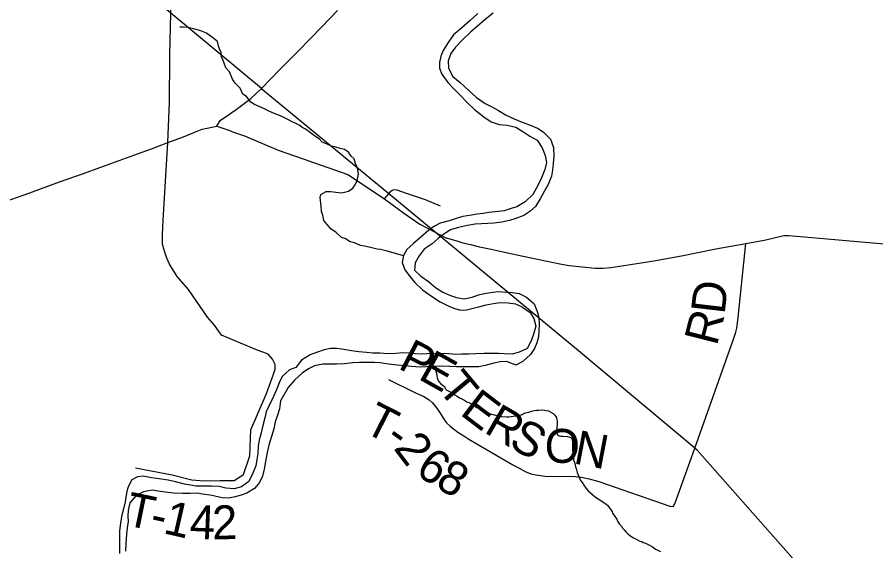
# Model space of a CAD drawing. Extents: x 1310247 to 1664935, y 235267 to 584339.
# Drawn here: x 1507738 to 1515334, y 430411 to 435134 of the extents above; entities that cross this region are included whole.
import ezdxf

# ---------------------------------------------------------------- set-up
doc = ezdxf.new("R2010")
doc.units = 0
for name, color, linetype in [('GM_X_Major_River', 7, 'Continuous'), ('GM_X_Minor_River', 7, 'Continuous'), ('GM_X_State_Route', 7, 'Continuous'), ('GM_X_Township', 7, 'Continuous'), ('GM_X_Township_Road', 7, 'Continuous'), ('GM_X_Township_Road_Text', 7, 'Continuous')]:
    doc.layers.add(name, color=color, linetype=linetype)

msp = doc.modelspace()

# ---------------------------------------------------------------- linework, layer by layer
at = {"layer": 'GM_X_Major_River'}
for points in [[(1511814.5, 435166), (1511745.5, 435103.2), (1511672.5, 435038.4), (1511597.6, 434977.6), (1511550.5, 434910.3), (1511507.3, 434839), (1511486.5, 434787.3), (1511475.5, 434731.5), (1511474.7, 434681.4), (1511493.8, 434629.1), (1511548.4, 434556), (1511597.5, 434501.1), (1511658.4, 434442), (1511723.1, 434374.9), (1511784.1, 434317.8), (1511864.9, 434250.3), (1511932, 434207.1), (1512001.6, 434183.9), (1512073.4, 434178.7), (1512149, 434159.3), (1512212.3, 434122.2), (1512273.5, 434079.1), (1512336.8, 434046), (1512383.6, 433977.1), (1512408.4, 433910.6), (1512421.3, 433848.3), (1512406.3, 433784.5), (1512377, 433711), (1512343.9, 433643.5), (1512298.6, 433564.2), (1512231.6, 433499.3), (1512158.9, 433454.5), (1512108.7, 433439.3), (1512046.5, 433420.4), (1511992.4, 433413.3), (1511910.4, 433404.7), (1511860.3, 433395.5), (1511808.2, 433390.4), (1511756.1, 433381.3), (1511682, 433368.6), (1511621.8, 433351.6), (1511559.5, 433332.6), (1511481.2, 433310), (1511430.9, 433284.8), (1511378.3, 433249.7), (1511244.5, 433131.8), (1511185.7, 433078.8), (1511156.8, 433025.3), (1511143.7, 432963.4), (1511166.6, 432899), (1511213.5, 432836.1), (1511256.5, 432785.3), (1511323.3, 432720.1), (1511412.2, 432658.5), (1511479.3, 432613.3), (1511550.6, 432578), (1511606.2, 432555), (1511661.9, 432542.1), (1511713.9, 432543.2), (1511772, 432558.2), (1511822.2, 432571.3), (1511886.4, 432588.2), (1511950.6, 432601.2), (1512006.6, 432608.2)], [(1511948.4, 435169.7), (1511877.6, 435112.9), (1511806.6, 435052.1), (1511749.9, 435005), (1511674.7, 434930.2), (1511615.7, 434867.2), (1511574.8, 434811.8), (1511549.7, 434746.2), (1511554.6, 434682), (1511593.3, 434609.3), (1511656.3, 434554.2), (1511733, 434484.8), (1511801.9, 434423.6), (1511878.9, 434370.2), (1511936.3, 434341.2), (1511995.7, 434308.1), (1512062.9, 434266.9), (1512134.3, 434233.7), (1512205.7, 434204.4), (1512271.2, 434181.3), (1512340.6, 434152), (1512392, 434119.1), (1512454.8, 434054), (1512481.5, 433981.4), (1512484.2, 433901.3), (1512481.1, 433837.3), (1512474.1, 433779.4), (1512465.2, 433725.5), (1512436, 433653.9), (1512401, 433590.4), (1512365.9, 433525), (1512322.8, 433457.6), (1512272.1, 433412.5), (1512221.6, 433379.3), (1512149.1, 433350.5), (1512092.9, 433333.5), (1512026.8, 433320.6), (1511954.7, 433309.8), (1511900.7, 433306.8), (1511846.7, 433305.7), (1511790.7, 433300.6), (1511720.6, 433289.8), (1511642.4, 433273.2), (1511570.2, 433252.4), (1511511.6, 433213.3), (1511461, 433174.2), (1511408.2, 433129), (1511339.5, 433080.2), (1511294.5, 433020.9), (1511259.5, 432959.4), (1511252.4, 432893.5), (1511309.4, 432840.4), (1511376.5, 432793.2), (1511439.6, 432742.1), (1511504.8, 432698.9), (1511572.2, 432669.7), (1511625.8, 432652.8), (1511693.6, 432641.6)], [(1511693.6, 432641.6), (1511763.7, 432656.4), (1511818, 432675.5), (1511870.2, 432688.6), (1511946.3, 432701.3), (1511998.3, 432704.5), (1512066.1, 432699.3), (1512118, 432696.4), (1512179.8, 432689.3), (1512243.2, 432656.2), (1512310.1, 432597), (1512338.9, 432530.4), (1512353.9, 432476.1), (1512354.9, 432418), (1512353.9, 432358), (1512351, 432306), (1512336.1, 432252.1), (1512315.3, 432200.4), (1512278.4, 432149), (1512211.4, 432086.1), (1512148.9, 432053.1), (1512069.6, 432086.5), (1512011.6, 432083.5), (1511955.5, 432070.5), (1511879.2, 432049.8), (1511823.1, 432040.7), (1511757.1, 432037.9), (1511693.2, 432039), (1511623.3, 432038.2), (1511565.4, 432041.2), (1511489.6, 432044.5), (1511409.6, 432041.8), (1511355.6, 432038.8), (1511301.7, 432037.7), (1511227.8, 432041), (1511172, 432047.9), (1511098.2, 432053.2), (1511022.4, 432062.5), (1510950.7, 432075.8), (1510894.9, 432078.7), (1510820.9, 432078), (1510765, 432077), (1510707, 432074), (1510635, 432067.2), (1510567, 432064.4), (1510501.1, 432063.5), (1510441.1, 432062.5), (1510369, 432047.7), (1510314.6, 432022.6), (1510258, 431983.6), (1510191, 431922.7), (1510134, 431857.6), (1510068, 431738.6), (1510058.8, 431668.6), (1510041.9, 431612.9), (1510020.9, 431551.2), (1510007.8, 431489.3), (1509986.7, 431423.6), (1509965.4, 431345.9), (1509950.3, 431282.1), (1509934.9, 431200.2), (1509923.8, 431132.3), (1509908.7, 431070.5), (1509881.8, 431014.9), (1509838.9, 430961.6), (1509770.4, 430922.7), (1509720.1, 430903.6), (1509655.9, 430886.7), (1509603.8, 430877.6), (1509547.9, 430880.5), (1509462.3, 430900), (1509378.7, 430913.5), (1509326.8, 430920.4), (1509268.9, 430919.4), (1509201, 430918.5), (1509125.1, 430921.8), (1509047.3, 430929.2), (1508985.6, 430940.3), (1508931.8, 430947.2), (1508855.6, 430932.5), (1508791.1, 430899.5), (1508736.1, 430834.4), (1508719, 430768.6), (1508718.1, 430718.6), (1508719.2, 430668.5), (1508712.3, 430616.6), (1508705.3, 430554.6), (1508698, 430476.6), (1508696.8, 430408.6)], [(1512006.6, 432608.2), (1512082.5, 432604.9), (1512146.2, 432595.8), (1512207.7, 432566.7), (1512274.8, 432521.5), (1512309.8, 432466.8), (1512326.6, 432398.5), (1512309.6, 432336.7), (1512286.5, 432269), (1512249.4, 432201.6), (1512178.9, 432168.8), (1512116.7, 432151.8), (1512048.8, 432153), (1511996.9, 432155.9), (1511927, 432157.1), (1511869, 432156.1), (1511795.1, 432153.3), (1511731.1, 432152.4), (1511671.2, 432151.5), (1511613.2, 432148.5), (1511559.4, 432153.4), (1511411.6, 432155.9), (1511317.6, 432151.5), (1511259.7, 432154.5), (1511201.9, 432161.5), (1511150, 432162.4), (1511088, 432157.5), (1511016, 432154.7), (1510946.2, 432160), (1510884.3, 432161), (1510828.4, 432166), (1510760.6, 432171.1), (1510696.9, 432182.2), (1510629.1, 432193.4), (1510567.4, 432202.5), (1510509.4, 432201.5), (1510453.3, 432188.4), (1510385, 432165.6), (1510328.7, 432144.5), (1510252, 432097.8), (1510202.9, 432034.6), (1510148.6, 432013.5), (1510081.7, 431952.6), (1510056.8, 431898.9), (1510029.6, 431831.3), (1510006.8, 431777.7), (1509963.3, 431692.3), (1509940.5, 431640.6), (1509927.6, 431586.8), (1509910.4, 431519), (1509895.3, 431455.2), (1509878.2, 431389.4), (1509871.4, 431337.5), (1509866.2, 431271.5), (1509859.4, 431219.6), (1509848.4, 431163.7), (1509823.3, 431098), (1509786.1, 431024.6), (1509721.4, 430977.7), (1509659.1, 430960.7), (1509585.3, 430966), (1509525.6, 430979), (1509455.8, 430984.2), (1509381.9, 430983.5), (1509321.9, 430984.5), (1509270.1, 430991.4), (1509218.4, 431002.3), (1509138.8, 431021.7), (1509075.1, 431036.8), (1508995.4, 431048.2), (1508925.7, 431057.4), (1508854, 431070.7), (1508804, 431065.5), (1508751.5, 431038.4), (1508716.5, 430972.9), (1508705.6, 430921), (1508692.3, 430845.2), (1508677.3, 430783.4), (1508664.3, 430727.5), (1508651.2, 430659.7), (1508641.9, 430585.7), (1508642.6, 430511.6), (1508643.4, 430441.5), (1508642.5, 430387.5)]]:
    msp.add_lwpolyline(points, dxfattribs=at)
at = {"layer": 'GM_X_Minor_River'}
for points in [[(1511156, 433021.7), (1511001.9, 433066.1), (1510976, 433072.6), (1510952, 433077), (1510924, 433079.5), (1510888.2, 433090.2), (1510826.4, 433103.3), (1510778.5, 433112.1), (1510754.6, 433120.5), (1510720.8, 433137.2), (1510679, 433149.9), (1510645.3, 433170.6), (1510607.5, 433185.2), (1510558.2, 433232.2), (1510516.6, 433257), (1510479.3, 433299.8), (1510451.8, 433334.3), (1510444.4, 433368.5), (1510431.1, 433412.9), (1510425.9, 433461.1), (1510420.8, 433511.3), (1510417.2, 433537.4), (1510423.6, 433563.4), (1510472.1, 433590.6), (1510514.1, 433589.9), (1510558.1, 433585.1), (1510606.1, 433580.2), (1510644.2, 433587.6), (1510668.4, 433595.2), (1510708.8, 433620.6), (1510729.4, 433650.3), (1510746, 433688.1), (1510752.4, 433714), (1510759, 433746), (1510747.8, 433798.3), (1510732.5, 433838.7), (1510719.1, 433879), (1510693.5, 433903.5), (1510670.1, 433938), (1510632.5, 433962.7), (1510596.6, 433971.4), (1510556.7, 433984.1), (1510518.8, 433990.8), (1510473.1, 434013.6), (1510437.3, 434028.2), (1510411.8, 434054.8), (1510370.2, 434081.5), (1510344.5, 434102), (1510316.8, 434122.5), (1510283.1, 434145.2), (1510257.4, 434159.7), (1510233.6, 434178.1), (1510207.8, 434188.6), (1510158.2, 434213.5), (1510132.4, 434228), (1510108.5, 434238.4), (1510084.7, 434250.9), (1510043, 434269.6), (1510011.1, 434280.2), (1509957.5, 434305.2), (1509931.7, 434319.7), (1509838.3, 434361.4), (1509806.6, 434382), (1509765.4, 434430.8), (1509735.7, 434453.4), (1509710.5, 434503.9), (1509665.3, 434548.8), (1509641.8, 434585.3), (1509616.9, 434649.9), (1509583.5, 434686.5), (1509571.9, 434716.8), (1509560.5, 434749.1), (1509547, 434783.4), (1509541.7, 434821.6), (1509528.1, 434851.9), (1509520.6, 434880.1), (1509509.2, 434918.4), (1509479.6, 434943), (1509412.4, 434992.2), (1509352.7, 435015.3), (1509310.9, 435028), (1509275, 435036.7), (1509247, 435041.2), (1509205.1, 435045.9), (1509177, 435046.4)], [(1511428.8, 432042.5), (1511448.3, 431983.7), (1511451.9, 431957.6), (1511453.6, 431943.5), (1511459.3, 431925.4), (1511465.1, 431911.3), (1511484.8, 431888.9), (1511498.6, 431878.6), (1511520.4, 431862.2), (1511524.1, 431848.1), (1511539.9, 431833.8), (1511573.6, 431815.1), (1511609.2, 431790.5), (1511629.1, 431780.1), (1511650.8, 431763.7), (1511672.7, 431757.3), (1511688.6, 431747), (1511716.3, 431728.5), (1511742.2, 431720), (1511760, 431709.6), (1511779.8, 431697.3), (1511805.6, 431680.8), (1511825.4, 431666.4), (1511849.1, 431650), (1511875, 431643.5), (1511894.9, 431635.1), (1511916.8, 431626.7), (1511942.7, 431618.3), (1511960.7, 431616), (1511978.6, 431609.6), (1512004.5, 431605.2), (1512022.5, 431600.8), (1512066.4, 431596.1), (1512086.4, 431595.7), (1512108.5, 431599.4), (1512124.6, 431603.1), (1512154.7, 431604.6), (1512172.7, 431608.3), (1512186.8, 431612), (1512204.9, 431617.8), (1512223.1, 431629.5), (1512245.3, 431635.1), (1512263.3, 431638.8), (1512287.5, 431648.4), (1512313.6, 431652), (1512331.7, 431655.6), (1512353.7, 431657.3), (1512373.8, 431658.9), (1512401.8, 431656.5), (1512421.7, 431654.1), (1512437.7, 431649.8), (1512459.5, 431637.4), (1512479.3, 431627), (1512495.1, 431612.7), (1512508.8, 431590.4), (1512512.5, 431574.3), (1512514.2, 431554.2), (1512512.9, 431478.1), (1512512.5, 431456), (1512516.3, 431441.9), (1512532.1, 431429.6), (1512548, 431425.3), (1512562.1, 431427.1), (1512606, 431422.3), (1512628, 431417.9), (1512641.9, 431409.7), (1512647.6, 431395.5), (1512651.2, 431369.4), (1512650.2, 431311.3), (1512653.6, 431271.1), (1512657.2, 431247), (1512658.9, 431230.9), (1512660.7, 431216.8), (1512666.4, 431202.7), (1512670.1, 431184.6), (1512677.6, 431154.4), (1512683.4, 431140.3), (1512692.8, 431104), (1512704.4, 431075.7), (1512714, 431055.5), (1512719.8, 431039.4), (1512733.4, 431019.1), (1512745.2, 431002.8), (1512756.9, 430984.6), (1512772.5, 430962.3), (1512792.1, 430937.9), (1512809.9, 430923.5), (1512833.6, 430903), (1512853.3, 430886.7), (1512879.1, 430870.2), (1512928.6, 430839.2), (1512948.4, 430824.9), (1512962.2, 430812.6), (1512981.8, 430786.2), (1513001.3, 430757.8), (1513003.1, 430743.7), (1513026.6, 430715.2), (1513042.2, 430690.9), (1513047.9, 430672.8), (1513067.6, 430648.3), (1513083.2, 430628)], [(1513083.2, 430628), (1513096.9, 430609.8), (1513108.7, 430595.5), (1513124.4, 430577.2), (1513140.2, 430562.9), (1513154, 430550.6), (1513185.7, 430528), (1513213.4, 430513.5), (1513241.3, 430501), (1513263.1, 430492.6), (1513277.1, 430486.3), (1513297, 430480), (1513336.6, 430459.2), (1513358.5, 430446.8), (1513386.1, 430426.3), (1513406, 430417.9), (1513427.8, 430405.5)]]:
    msp.add_lwpolyline(points, dxfattribs=at)
at = {"layer": 'GM_X_State_Route'}
for points in [[(1509503.1, 434170), (1509536.2, 434221.6), (1509568, 434243.2), (1509676.2, 434315.6), (1509806.2, 434414), (1509898.1, 434501.2), (1510058, 434666.8), (1510226.9, 434837), (1510431.7, 435045.5), (1510571.9, 435191.3)], [(1505347.2, 432691.6), (1505347.2, 432691.6), (1505722.6, 432831.8), (1505956.1, 432912.2), (1506267.2, 433021.2), (1506553.8, 433124), (1506797.1, 433210), (1507050.1, 433300.8), (1507273.8, 433376.3), (1507580, 433484), (1507851.2, 433580.5), (1508111.7, 433676.1), (1508326.2, 433750.7), (1508468.9, 433802.3), (1508640.8, 433865.9), (1508770.6, 433912.3), (1508927.7, 433968.9), (1509072.4, 434023.2), (1509208.1, 434074.8), (1509315.8, 434119.3), (1509375.3, 434141.3), (1509503.1, 434170), (1509609.7, 434132.3), (1509651, 434117.3)], [(1509651, 434117.3), (1509747.8, 434082.3), (1510047.5, 433956.6), (1510335.3, 433855.8)], [(1510335.3, 433855.8), (1510339.4, 433854.4), (1510369.6, 433843.8), (1510663.9, 433739.9), (1510987.4, 433526), (1511156.7, 433400.9), (1511298.7, 433300.6), (1511434.8, 433229.9), (1511524.1, 433184.7), (1511595.1, 433163.8), (1511619.2, 433156.6), (1511646.2, 433147.5), (1511681.7, 433137.4), (1511748.2, 433121.8), (1511828.3, 433101.9), (1511932.5, 433079.8), (1511985.3, 433069.4), (1512075.8, 433047.2), (1512214.5, 433019.9), (1512339.6, 432991.2), (1512426.9, 432974.3), (1512539.6, 432950.2), (1512622.3, 432936.5), (1512850.3, 432911.7), (1512921.9, 432913), (1512989.6, 432916.9), (1513257.4, 432959.7)], [(1513257.4, 432959.7), (1513388.8, 432980.6), (1513630, 433024.6), (1513919.6, 433083.1), (1514183.7, 433132.2), (1514359.9, 433164.5), (1514518.9, 433201.3), (1514564.9, 433201.8), (1514632.6, 433195.5), (1514903.7, 433172.5), (1515172.7, 433149.5), (1515475.5, 433121.4), (1515816.1, 433088), (1516132.9, 433059.5), (1516247, 433048.9), (1516299.9, 433044.1)]]:
    msp.add_lwpolyline(points, dxfattribs=at)
at = {"layer": 'GM_X_Township'}
for points in [[(1507402.3, 406957.9), (1508240.7, 406927.6), (1514037.6, 405194.3), (1513461.1, 407851.6), (1515352.4, 413521.3), (1516139.2, 415872), (1517831.3, 420891.4), (1517847.2, 420938.6), (1516924.8, 427557.2), (1516899.1, 427741.4), (1516790.9, 427863.8), (1516340.5, 428372.9), (1513757.5, 431299.3), (1513732.5, 431320.2), (1512720.9, 432166), (1511434.8, 433229.9), (1511024.7, 433569.2), (1509906, 434494.7), (1509898.1, 434501.2), (1509096.4, 435169.4), (1506119.7, 437650.8)], [(1516340.5, 428372.9), (1513757.5, 431299.3), (1513732.5, 431320.2), (1512720.9, 432166), (1511434.8, 433229.9), (1511024.7, 433569.2), (1509906, 434494.7), (1509898.1, 434501.2), (1509096.4, 435169.4), (1506119.7, 437650.8)]]:
    msp.add_lwpolyline(points, dxfattribs=at)
at = {"layer": 'GM_X_Township_Road'}
for points in [[(1509089.8, 434804.2), (1509096.5, 435169.4), (1509097.4, 435220.8)], [(1509072.4, 434023.2), (1509084.3, 434381.6), (1509089.3, 434776.3), (1509089.8, 434804.2)], [(1509713.7, 432249.2), (1509546.9, 432318.3), (1509483.6, 432409), (1509421.4, 432479.5), (1509254.2, 432724), (1509152.5, 432838.1), (1509084.3, 432948.5), (1509063.2, 433001.8), (1509038.4, 433071.3), (1509024.7, 433125.8), (1509023.5, 433208.9), (1509030.9, 433336.7), (1509072.4, 434023.2)], [(1510987.4, 433526), (1511024.7, 433569.2), (1511027.5, 433572.4)], [(1511027.5, 433572.4), (1511044.8, 433592.6), (1511052.8, 433599.8), (1511062.8, 433606.2), (1511075.7, 433608.4), (1511098, 433604.8), (1511178.4, 433576.8), (1511346.5, 433520.8), (1511478.6, 433464.7)], [(1513702.6, 431236.1), (1513703.1, 431237.4), (1513732.5, 431320.2), (1514075, 432285.2), (1514096.1, 432344.8), (1514104.8, 432382.6), (1514116.7, 432476.5), (1514183.7, 433132.2)], [(1508783.9, 431144.8), (1509110, 431083.8), (1509282.8, 431040), (1509394.4, 431031.5), (1509534.3, 431034.5), (1509658, 431033.8), (1509739, 431086.1), (1509796.6, 431253), (1509804.7, 431480.4), (1509862.3, 431611.8), (1509942.5, 431803.8), (1510003, 431966.8), (1510020.7, 432018.6), (1510020, 432059.2), (1509997.5, 432106.8), (1509958, 432152.3), (1509855.4, 432190.5), (1509764.9, 432228)], [(1509764.9, 432228), (1509713.7, 432249.2)], [(1511021.6, 431926.8), (1511262.8, 431810), (1511334.1, 431776.6), (1511381.4, 431747.7), (1511408.9, 431723.1), (1511442, 431684.4), (1511478.9, 431629.6), (1511517.6, 431566.9), (1511537, 431542.4), (1511568.4, 431513.8), (1511637.3, 431462.4), (1511689.5, 431428.9)], [(1511689.5, 431428.9), (1511690, 431428.6), (1511733.9, 431400.5), (1512122.7, 431172.7), (1512185.9, 431139.4), (1512231.3, 431114.5), (1512282.8, 431093.5), (1512328.6, 431084.6), (1512408.1, 431071), (1512484, 431067.5), (1512593.8, 431071.3), (1512677.6, 431067.7), (1512743.3, 431060.4), (1512798.9, 431047.3), (1512884.3, 431023.6), (1513510.9, 430807.1), (1513540.7, 430802.6), (1513557.2, 430826.3), (1513702.6, 431236.1)]]:
    msp.add_lwpolyline(points, dxfattribs=at)

# ---------------------------------------------------------------- texts
at = {"layer": 'GM_X_Township_Road_Text'}
for s, rotation, p in [('D', 83.34288, (1513995.6, 432497.4)), ('R', 75.74792, (1513927.2, 432216.6)), ('P', 332.4362, (1511098.2, 432029.7)), ('E', 330.85424, (1511275.7, 431937.1)), ('T', 309.72876, (1511449.4, 431846.4)), ('E', 322.62036, (1511645.8, 431622.9)), ('T', 332.96922, (1510789, 431470.2)), ('R', 329.77831, (1511858.2, 431463.8)), ('S', 330.62785, (1512075.3, 431337.4)), ('-', 323.94508, (1510978.3, 431374.7)), ('2', 307.12281, (1511061.3, 431318.5)), ('O', 357.5549, (1512398.4, 431196.3)), ('N', 349.18588, (1512650.6, 431186.4)), ('6', 325.8455, (1511250, 431097.9)), ('8', 330.50876, (1511425.6, 430980)), ('T', 348.32698, (1508682.5, 430640.1)), ('1', 347.09471, (1509021, 430568.9)), ('4', 357.63696, (1509260.6, 430519.6)), ('2', 0.99846, (1509464.5, 430511.8)), ('-', 347.70571, (1508901.4, 430594.9))]:
    msp.add_text(s, height=300, rotation=rotation, dxfattribs=at).set_placement(p)

doc.saveas('drawing.dxf')
